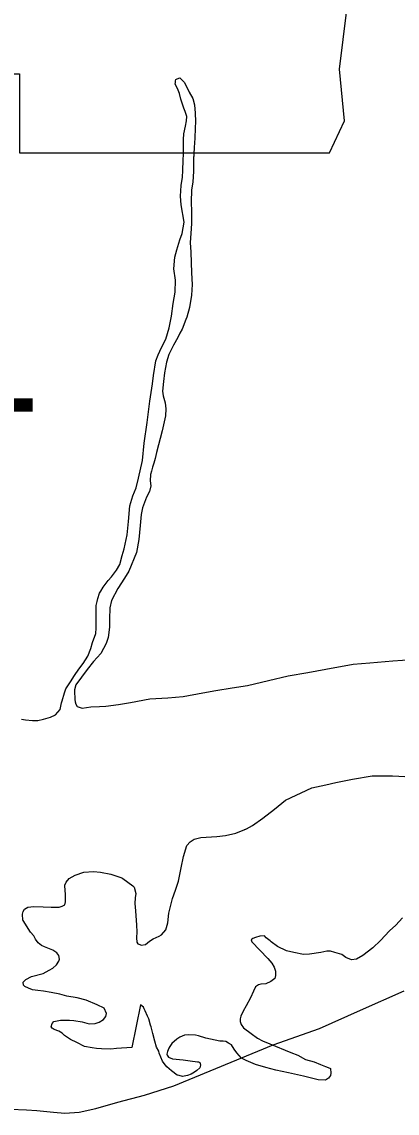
# Model space of a CAD drawing. Extents: x 31699 to 244310, y -8841 to 11474.
# Drawn here: x 98456.9 to 98542.9, y 2805.7 to 3055.8 of the extents above; entities that cross this region are included whole.
import ezdxf

# ---------------------------------------------------------------- set-up
doc = ezdxf.new("R2010")
doc.units = 0
for name, color, linetype in [('G-ANNO-TEXT', 7, 'Continuous'), ('R_Draft', 7, 'Continuous'), ('R_Logo', 7, 'Continuous'), ('S_WALL', 7, 'Continuous')]:
    doc.layers.add(name, color=color, linetype=linetype)

msp = doc.modelspace()

# ---------------------------------------------------------------- linework, layer by layer
at = {"layer": 'G-ANNO-TEXT'}
msp.add_lwpolyline([(98440.55, 3131.83), (98445.63, 3097.99), (98443.37, 3046.68), (98447.88, 3043.86), (98456.34, 3043.86), (98456.34, 3025.81), (98527.4, 3025.81), (98530.78, 3033.14), (98529.65, 3044.98), (98531.34, 3058.52), (98537.55, 3069.23), (98541.49, 3077.13), (98547.13, 3085.59), (98550.52, 3094.61), (98553.34, 3101.94), (98558.41, 3108.14), (98559.54, 3112.09), (98557.28, 3114.91), (98539.8, 3114.91), (98543.75, 3122.81), (98544.31, 3127.88), (98541.98, 3131.78)], close=True, dxfattribs=at)
at = {"layer": 'R_Draft'}
for points in [[(98494.68, 3034.09), (98494.35, 3035.29), (98494.01, 3036.03), (98493.34, 3038.09), (98493, 3039.36), (98492.53, 3040.56), (98492, 3041.5), (98492.07, 3041.9), (98492.13, 3042.3), (98492.2, 3042.56), (98492.46, 3042.76), (98493.13, 3042.97), (98493.39, 3042.7), (98494.06, 3041.97), (98494.6, 3040.97), (98495.27, 3039.7), (98496.07, 3038.23), (98496.47, 3036.77), (98496.61, 3034.9), (98496.68, 3032.96), (98496.62, 3031.43), (98496.56, 3029.16), (98496.37, 3027.02), (98496.24, 3024.15), (98496.25, 3021.61), (98496.06, 3019.08), (98495.79, 3017.27), (98495.67, 3014.47), (98495.74, 3012.33), (98495.75, 3009.6), (98495.62, 3007.33), (98495.49, 3005.26), (98495.63, 3002.99), (98495.71, 3000.65), (98495.78, 2998.32), (98495.92, 2995.58), (98495.79, 2993.18), (98495.34, 2990.37), (98494.68, 2988.1), (98494.48, 2987.63), (98493.62, 2985.36), (98493.09, 2984.43), (98492.63, 2983.49), (98491.63, 2981.75), (98490.57, 2979.61), (98490.04, 2977.81), (98489.58, 2975.41), (98489.32, 2973.4), (98489.13, 2971.2), (98489.27, 2970.13), (98489.74, 2968.53), (98489.87, 2967.13), (98489.81, 2965.53), (98489.02, 2962.06), (98487.77, 2957.11), (98487.44, 2955.78), (98487.11, 2954.71), (98486.85, 2953.77), (98486.58, 2952.84), (98486.39, 2952.1), (98486.32, 2950.64), (98486.46, 2949.5), (98486.13, 2948.17), (98485.47, 2946.9), (98484.54, 2944.42), (98484.21, 2942.89), (98484.02, 2940.42), (98483.7, 2937.21), (98483.17, 2934.21), (98481.39, 2929.93), (98480.39, 2928.33), (98478.87, 2925.99), (98477.48, 2923.18), (98477.08, 2921.51), (98477.02, 2918.91), (98476.96, 2917.11), (98476.7, 2914.7), (98476.24, 2913.37), (98474.98, 2911.09), (98473.32, 2909.22), (98471.86, 2907.42), (98470.6, 2905.68), (98469.27, 2903.87), (98469.01, 2902.74), (98469.01, 2901.87), (98469.02, 2901.14), (98469.02, 2900.54), (98469.09, 2900), (98469.29, 2899.47), (98469.55, 2898.93), (98470.75, 2898.54), (98472.68, 2898.81), (98474.68, 2898.95), (98476.15, 2899.02), (98479.07, 2899.42), (98481.8, 2899.83), (98486.19, 2900.71), (98490.32, 2900.91), (98493.85, 2901.19), (98498.37, 2902.07), (98501.37, 2902.61)], [(98456.85, 2896.04), (98457.78, 2895.84), (98459.38, 2895.71), (98460.58, 2895.71), (98461.84, 2896.05), (98463.44, 2896.45), (98464.63, 2897.05), (98465.69, 2898.26), (98466.02, 2899.79), (98466.16, 2900.26), (98466.68, 2902.07), (98467.01, 2903), (98468.07, 2904.61), (98469, 2906.01), (98470, 2907.48), (98470.93, 2908.75), (98471.99, 2910.42), (98472.71, 2912.22), (98473.11, 2913.56), (98473.84, 2915.63), (98473.9, 2916.9), (98473.9, 2918.5), (98473.95, 2922.04), (98474.15, 2922.97), (98474.28, 2923.64), (98474.68, 2924.91), (98475.01, 2925.38), (98475.54, 2926.25), (98476.67, 2927.79), (98477.46, 2928.66), (98478.59, 2930.19), (98479.32, 2931.46), (98479.91, 2933.53), (98480.37, 2935.07), (98481.03, 2938.28), (98481.36, 2941.35), (98481.68, 2944.88), (98482.34, 2947.16), (98483.07, 2949.03), (98483.66, 2951.23), (98484.51, 2955.3), (98484.9, 2959.24), (98485.62, 2963.98), (98486.21, 2968.86), (98486.8, 2972.86), (98487.06, 2974.73), (98487.58, 2978.14), (98488.11, 2979.48), (98488.9, 2981.21), (98489.9, 2983.08), (98490.62, 2985.69), (98491.21, 2988.36), (98491.6, 2991.3), (98492, 2993.84), (98492.12, 2996.64), (98491.72, 2999.17), (98491.98, 3001.85), (98492.44, 3003.58), (98493.1, 3005.85), (98493.62, 3007.32), (98494.08, 3009.86), (98493.41, 3013.86), (98493.27, 3015.87), (98493.4, 3018.27), (98493.72, 3020.21), (98493.79, 3021.74), (98493.84, 3024.14), (98493.91, 3025.48), (98493.9, 3027.01), (98493.97, 3028.82), (98494.03, 3030.15), (98494.36, 3031.89), (98494.62, 3033.09), (98494.68, 3034.09)], [(98496.32, 3025.88), (98496.24, 3024.15), (98496.25, 3021.61), (98496.06, 3019.08), (98495.79, 3017.27), (98495.67, 3014.47), (98495.74, 3012.33), (98495.75, 3009.6), (98495.62, 3007.33), (98495.49, 3005.26), (98495.63, 3002.99), (98495.71, 3000.65), (98495.78, 2998.32), (98495.92, 2995.58), (98495.79, 2993.18), (98495.34, 2990.37), (98494.68, 2988.1), (98494.48, 2987.63), (98493.62, 2985.36), (98493.09, 2984.43), (98492.63, 2983.49), (98491.63, 2981.75), (98490.57, 2979.61), (98490.04, 2977.81), (98489.58, 2975.41), (98489.32, 2973.4), (98489.13, 2971.2), (98489.27, 2970.13), (98489.74, 2968.53), (98489.87, 2967.13), (98489.81, 2965.53), (98489.02, 2962.06), (98487.77, 2957.11), (98487.44, 2955.78), (98487.11, 2954.71), (98486.85, 2953.77), (98486.58, 2952.84), (98486.39, 2952.1), (98486.32, 2950.64), (98486.46, 2949.5), (98486.13, 2948.17), (98485.47, 2946.9), (98484.54, 2944.42), (98484.21, 2942.89), (98484.02, 2940.42), (98483.7, 2937.21), (98483.17, 2934.21), (98481.39, 2929.93), (98480.39, 2928.33), (98478.87, 2925.99), (98477.48, 2923.18), (98477.08, 2921.51), (98477.02, 2918.91), (98476.96, 2917.11), (98476.7, 2914.7), (98476.24, 2913.37), (98474.98, 2911.09), (98473.32, 2909.22), (98471.86, 2907.42), (98470.6, 2905.68), (98469.27, 2903.87), (98469.01, 2902.74), (98469.01, 2901.87), (98469.02, 2901.14), (98469.02, 2900.54), (98469.09, 2900), (98469.29, 2899.47), (98469.55, 2898.93), (98470.75, 2898.54), (98472.68, 2898.81), (98474.68, 2898.95), (98476.15, 2899.02), (98479.07, 2899.42), (98481.8, 2899.83), (98486.19, 2900.71), (98490.32, 2900.91), (98493.85, 2901.19), (98498.37, 2902.07), (98501.37, 2902.61)], [(98456.85, 2896.04), (98457.78, 2895.84), (98459.38, 2895.71), (98460.58, 2895.71), (98461.84, 2896.05), (98463.44, 2896.45), (98464.63, 2897.05), (98465.69, 2898.26), (98466.02, 2899.79), (98466.16, 2900.26), (98466.68, 2902.07), (98467.01, 2903), (98468.07, 2904.61), (98469, 2906.01), (98470, 2907.48), (98470.93, 2908.75), (98471.99, 2910.42), (98472.71, 2912.22), (98473.11, 2913.56), (98473.84, 2915.63), (98473.9, 2916.9), (98473.9, 2918.5), (98473.95, 2922.04), (98474.15, 2922.97), (98474.28, 2923.64), (98474.68, 2924.91), (98475.01, 2925.38), (98475.54, 2926.25), (98476.67, 2927.79), (98477.46, 2928.66), (98478.59, 2930.19), (98479.32, 2931.46), (98479.91, 2933.53), (98480.37, 2935.07), (98481.03, 2938.28), (98481.36, 2941.35), (98481.68, 2944.88), (98482.34, 2947.16), (98483.07, 2949.03), (98483.66, 2951.23), (98484.51, 2955.3), (98484.9, 2959.24), (98485.62, 2963.98), (98486.21, 2968.86), (98486.8, 2972.86), (98487.06, 2974.73), (98487.58, 2978.14), (98488.11, 2979.48), (98488.9, 2981.21), (98489.9, 2983.08), (98490.62, 2985.69), (98491.21, 2988.36), (98491.6, 2991.3), (98492, 2993.84), (98492.12, 2996.64), (98491.72, 2999.17), (98491.98, 3001.85), (98492.44, 3003.58), (98493.1, 3005.85), (98493.62, 3007.32), (98494.08, 3009.86), (98493.41, 3013.86), (98493.27, 3015.87), (98493.4, 3018.27), (98493.72, 3020.21), (98493.79, 3021.74), (98493.84, 3024.14), (98493.91, 3025.48), (98493.91, 3025.63)], [(98501.37, 2902.61), (98505.1, 2903.22), (98508.56, 2903.76), (98513.41, 2904.9), (98517.94, 2905.98), (98522.4, 2906.72), (98526.52, 2907.47), (98532.78, 2908.62), (98536.64, 2908.96), (98541.9, 2909.37), (98548.55, 2909.85)], [(98501.37, 2902.61), (98505.1, 2903.22), (98508.56, 2903.76), (98513.41, 2904.9), (98517.94, 2905.98), (98522.4, 2906.72), (98526.52, 2907.47), (98532.78, 2908.62), (98536.64, 2908.96), (98541.9, 2909.37), (98548.55, 2909.85)], [(98524.89, 2907.17), (98526.52, 2907.47), (98532.78, 2908.62), (98536.64, 2908.96), (98541.9, 2909.37), (98548.55, 2909.85)], [(98485.22, 2844.37), (98486.15, 2845.17), (98487.01, 2845.7), (98488.34, 2846.31), (98488.87, 2846.64), (98489.87, 2847.78), (98490.33, 2849.38), (98490.59, 2851.59), (98491.45, 2854.93), (98492.11, 2856.86), (98492.77, 2858.87), (98493.43, 2861.94), (98493.95, 2864.54), (98494.68, 2867.08), (98495.47, 2867.88), (98496.4, 2868.49), (98497.93, 2868.89), (98501.59, 2869.17), (98503.59, 2869.37), (98505.92, 2869.91), (98508.38, 2870.92), (98509.71, 2871.65), (98512.1, 2873.33), (98514.76, 2875.4), (98517.28, 2877.48), (98523.34, 2880.29), (98526.53, 2880.97), (98528.86, 2881.51), (98532.65, 2882.25), (98537.11, 2883.06), (98541.77, 2883.07), (98546.1, 2882.81)], [(98485.22, 2844.37), (98486.15, 2845.17), (98487.01, 2845.7), (98488.34, 2846.31), (98488.87, 2846.64), (98489.87, 2847.78), (98490.33, 2849.38), (98490.59, 2851.59), (98491.45, 2854.93), (98492.11, 2856.86), (98492.77, 2858.87), (98493.43, 2861.94), (98493.95, 2864.54), (98494.68, 2867.08), (98495.47, 2867.88), (98496.4, 2868.49), (98497.93, 2868.89), (98501.59, 2869.17), (98503.59, 2869.37), (98505.92, 2869.91), (98508.38, 2870.92), (98509.71, 2871.65), (98512.1, 2873.33), (98514.76, 2875.4), (98517.28, 2877.48), (98523.34, 2880.29), (98526.53, 2880.97), (98528.86, 2881.51), (98532.65, 2882.25), (98537.11, 2883.06), (98541.77, 2883.07), (98546.1, 2882.81)], [(98507.87, 2870.71), (98508.38, 2870.92), (98509.71, 2871.65), (98512.1, 2873.33), (98514.76, 2875.4), (98517.28, 2877.48), (98523.34, 2880.29), (98526.53, 2880.97), (98528.86, 2881.51), (98532.65, 2882.25), (98537.11, 2883.06), (98541.77, 2883.07), (98546.1, 2882.81)], [(98482.09, 2820.8), (98478.63, 2820.59), (98477.29, 2820.39), (98475.16, 2820.51), (98474.03, 2820.58), (98473.03, 2820.71), (98471.3, 2821.04), (98469.5, 2821.9), (98468.03, 2822.63), (98466.7, 2823.57), (98466.17, 2824.1), (98465.37, 2824.5), (98464.3, 2824.9), (98463.83, 2825.23), (98463.63, 2825.56), (98463.83, 2826.3), (98464.23, 2826.77), (98465.76, 2827.04), (98467.82, 2827.04), (98468.82, 2826.98), (98470.75, 2826.65), (98472.35, 2826.25), (98473.68, 2826.32), (98474.61, 2826.59), (98475.61, 2827.19), (98476.14, 2827.86), (98476.27, 2828.59), (98475.8, 2829.79), (98474.2, 2830.59), (98471.67, 2831.65), (98469.61, 2832.18), (98467.21, 2832.58), (98465.61, 2832.98), (98463.61, 2833.37), (98461.88, 2833.7), (98460.55, 2833.83), (98459.35, 2834.03), (98458.41, 2834.36), (98457.61, 2834.76), (98457.28, 2835.09), (98457.21, 2835.76), (98457.81, 2836.36), (98459.14, 2837.03), (98461.8, 2837.71), (98463.2, 2838.51), (98463.99, 2838.98), (98464.86, 2839.72), (98465.39, 2840.59), (98465.52, 2841.05), (98465.38, 2841.85), (98464.92, 2842.45), (98464.05, 2843.12), (98462.85, 2843.58), (98462.12, 2843.85), (98461.45, 2844.18), (98460.65, 2844.78), (98460.05, 2845.65), (98459.65, 2846.38), (98458.91, 2847.25), (98457.24, 2849.91), (98457.17, 2849.98), (98457.1, 2851.38), (98457.23, 2851.98), (98457.5, 2852.52), (98458.3, 2852.92), (98459.69, 2853.12), (98461.76, 2853.06), (98463.62, 2852.93), (98464.62, 2852.93), (98465.29, 2852.93), (98465.49, 2852.93), (98466.15, 2853.14), (98466.75, 2853.47), (98466.88, 2854.14), (98466.88, 2855.07), (98466.94, 2856.01), (98466.87, 2856.68), (98466.74, 2858.01), (98467.07, 2858.68), (98467.73, 2859.48), (98469.13, 2860.28), (98471.12, 2860.96), (98473.32, 2861.09), (98474.92, 2860.96), (98477.32, 2860.5), (98479.78, 2859.64), (98480.05, 2859.51), (98482.32, 2857.84), (98482.65, 2857.51), (98482.99, 2856.11), (98482.86, 2855.11), (98482.79, 2853.77), (98482.93, 2852.1), (98483.14, 2848.83), (98483.28, 2847.3), (98483.15, 2845.9), (98483.22, 2844.96), (98483.49, 2844.56), (98483.95, 2844.36), (98484.22, 2844.23), (98485.22, 2844.37)], [(98482.09, 2820.8), (98478.63, 2820.59), (98477.29, 2820.39), (98475.16, 2820.51), (98474.03, 2820.58), (98473.03, 2820.71), (98471.3, 2821.04), (98469.5, 2821.9), (98468.03, 2822.63), (98466.7, 2823.57), (98466.17, 2824.1), (98465.37, 2824.5), (98464.3, 2824.9), (98463.83, 2825.23), (98463.63, 2825.56), (98463.83, 2826.3), (98464.23, 2826.77), (98465.76, 2827.04), (98467.82, 2827.04), (98468.82, 2826.98), (98470.75, 2826.65), (98472.35, 2826.25), (98473.68, 2826.32), (98474.61, 2826.59), (98475.61, 2827.19), (98476.14, 2827.86), (98476.27, 2828.59), (98475.8, 2829.79), (98474.2, 2830.59), (98471.67, 2831.65), (98469.61, 2832.18), (98467.21, 2832.58), (98465.61, 2832.98), (98463.61, 2833.37), (98461.88, 2833.7), (98460.55, 2833.83), (98459.35, 2834.03), (98458.41, 2834.36), (98457.61, 2834.76), (98457.28, 2835.09), (98457.21, 2835.76), (98457.81, 2836.36), (98459.14, 2837.03), (98461.8, 2837.71), (98463.2, 2838.51), (98463.99, 2838.98), (98464.86, 2839.72), (98465.39, 2840.59), (98465.52, 2841.05), (98465.38, 2841.85), (98464.92, 2842.45), (98464.05, 2843.12), (98462.85, 2843.58), (98462.12, 2843.85), (98461.45, 2844.18), (98460.65, 2844.78), (98460.05, 2845.65), (98459.65, 2846.38), (98458.91, 2847.25), (98457.24, 2849.91), (98457.17, 2849.98), (98457.1, 2851.38), (98457.23, 2851.98), (98457.5, 2852.52), (98458.3, 2852.92), (98459.69, 2853.12), (98461.76, 2853.06), (98463.62, 2852.93), (98464.62, 2852.93), (98465.29, 2852.93), (98465.49, 2852.93), (98466.15, 2853.14), (98466.75, 2853.47), (98466.88, 2854.14), (98466.88, 2855.07), (98466.94, 2856.01), (98466.87, 2856.68), (98466.74, 2858.01), (98467.07, 2858.68), (98467.73, 2859.48), (98469.13, 2860.28), (98471.12, 2860.96), (98473.32, 2861.09), (98474.92, 2860.96), (98477.32, 2860.5), (98479.78, 2859.64), (98480.05, 2859.51), (98482.32, 2857.84), (98482.65, 2857.51), (98482.99, 2856.11), (98482.86, 2855.11), (98482.79, 2853.77), (98482.93, 2852.1), (98483.14, 2848.83), (98483.28, 2847.3), (98483.15, 2845.9), (98483.22, 2844.96), (98483.49, 2844.56), (98483.95, 2844.36), (98484.22, 2844.23), (98485.22, 2844.37)], [(98544.12, 2850.5), (98542.53, 2848.83), (98541.14, 2847.56), (98539.08, 2845.28), (98537.28, 2843.61), (98535.03, 2841.87), (98533.56, 2841), (98532.43, 2840.86), (98531.1, 2841.39), (98530.23, 2842.13), (98528.63, 2842.59), (98527.63, 2842.85), (98526.77, 2842.85), (98525.37, 2842.58), (98522.77, 2842.18), (98521.44, 2842.11), (98519.18, 2842.57), (98517.51, 2842.97), (98515.45, 2843.96), (98513.98, 2845.03), (98513.78, 2845.23), (98512.84, 2845.89), (98512.51, 2846.36), (98511.44, 2846.29), (98510.45, 2846.02), (98509.78, 2845.75), (98509.45, 2845.49)], [(98544.12, 2850.5), (98542.53, 2848.83), (98541.14, 2847.56), (98539.08, 2845.28), (98537.28, 2843.61), (98535.03, 2841.87), (98533.56, 2841), (98532.43, 2840.86), (98531.1, 2841.39), (98530.23, 2842.13), (98528.63, 2842.59), (98527.63, 2842.85), (98526.77, 2842.85), (98525.37, 2842.58), (98522.77, 2842.18), (98521.44, 2842.11), (98519.18, 2842.57), (98517.51, 2842.97), (98515.45, 2843.96), (98513.98, 2845.03), (98513.78, 2845.23), (98512.84, 2845.89), (98512.51, 2846.36), (98511.44, 2846.29), (98510.45, 2846.02), (98509.78, 2845.75), (98509.45, 2845.49)], [(98544.12, 2850.5), (98542.53, 2848.83), (98541.14, 2847.56), (98539.08, 2845.28), (98537.28, 2843.61), (98535.03, 2841.87), (98533.56, 2841), (98532.43, 2840.86), (98531.1, 2841.39), (98530.23, 2842.13), (98528.63, 2842.59), (98527.63, 2842.85), (98526.77, 2842.85), (98525.37, 2842.58), (98522.77, 2842.18), (98521.44, 2842.11), (98519.18, 2842.57), (98517.51, 2842.97), (98515.45, 2843.96), (98513.98, 2845.03), (98513.78, 2845.23), (98512.84, 2845.89), (98512.51, 2846.36), (98511.44, 2846.29), (98510.45, 2846.02), (98509.78, 2845.75), (98509.45, 2845.49)], [(98509.45, 2845.49), (98509.58, 2845.02), (98513.26, 2841.15), (98514.19, 2840.09), (98514.73, 2839.16), (98515, 2838.29), (98515, 2837.29), (98514.87, 2836.62), (98513.94, 2835.88), (98512.81, 2835.41), (98511.67, 2835.28), (98511.14, 2835.14), (98510.41, 2834.67), (98509.95, 2833.67), (98509.29, 2832.2), (98508.29, 2830.33), (98507.63, 2829.13), (98507.03, 2827.99), (98506.9, 2827.39), (98506.9, 2826.72), (98507.17, 2826.06), (98507.71, 2825.26), (98509.44, 2823.99), (98510.91, 2822.93), (98512.04, 2822.33), (98513.71, 2821.6), (98518.51, 2819.67), (98520.11, 2819.07), (98521.91, 2818.08), (98523.84, 2817.48), (98525.31, 2816.88), (98526.04, 2816.62), (98526.44, 2816.42), (98527.04, 2816.22), (98527.64, 2815.95), (98527.71, 2814.89), (98527.58, 2814.35), (98527.18, 2813.75), (98526.45, 2813.28), (98524.78, 2813.41), (98521.45, 2814.21), (98517.99, 2815), (98515.12, 2815.59), (98512.79, 2816.19), (98510.39, 2816.92), (98508.26, 2817.78), (98507.19, 2818.38), (98506.13, 2819.58), (98505.52, 2820.38), (98504.92, 2821.38), (98504.25, 2821.78), (98503.65, 2822.18), (98502.99, 2822.24), (98502.26, 2822.24), (98499.06, 2822.9), (98497.39, 2823.43), (98496.66, 2823.63), (98495, 2823.69), (98494.2, 2823.63), (98493.07, 2823.16), (98492.4, 2822.69), (98491.27, 2821.68), (98490.81, 2821.01), (98490.61, 2820.61), (98490.28, 2819.88), (98490.21, 2819.55), (98490.15, 2819.28), (98490.21, 2819.01), (98490.48, 2818.61), (98491.41, 2818.21), (98493.88, 2817.95), (98495.48, 2817.75), (98497.14, 2817.49), (98497.34, 2817.49), (98497.68, 2817.36), (98497.74, 2817.16), (98497.81, 2816.76), (98497.68, 2816.16), (98497.01, 2815.55), (98496.42, 2815.15), (98495.69, 2814.68), (98494.82, 2814.35), (98494.49, 2814.28), (98494.09, 2814.21), (98493.69, 2814.15), (98492.96, 2814.34), (98492.49, 2814.48), (98491.16, 2815.48), (98490.69, 2815.87), (98490.09, 2816.34), (98489.49, 2817.14), (98489.09, 2817.67), (98488.35, 2819.47), (98488.28, 2819.94), (98487.75, 2820.87), (98487.34, 2822.28), (98486.94, 2824.01), (98486.53, 2825.54), (98486.4, 2825.88), (98486, 2827.35), (98485.73, 2827.95)], [(98509.45, 2845.49), (98509.58, 2845.02), (98513.26, 2841.15), (98514.19, 2840.09), (98514.73, 2839.16), (98515, 2838.29), (98515, 2837.29), (98514.87, 2836.62), (98513.94, 2835.88), (98512.81, 2835.41), (98511.67, 2835.28), (98511.14, 2835.14), (98510.41, 2834.67), (98509.95, 2833.67), (98509.29, 2832.2), (98508.29, 2830.33), (98507.63, 2829.13), (98507.03, 2827.99), (98506.9, 2827.39), (98506.9, 2826.72), (98507.17, 2826.06), (98507.71, 2825.26), (98509.44, 2823.99), (98510.91, 2822.93), (98512.04, 2822.33), (98513.71, 2821.6), (98518.51, 2819.67), (98520.11, 2819.07), (98521.91, 2818.08), (98523.84, 2817.48), (98525.31, 2816.88), (98526.04, 2816.62), (98526.44, 2816.42), (98527.04, 2816.22), (98527.64, 2815.95), (98527.71, 2814.89), (98527.58, 2814.35), (98527.18, 2813.75), (98526.45, 2813.28), (98524.78, 2813.41), (98521.45, 2814.21), (98517.99, 2815), (98515.12, 2815.59), (98512.79, 2816.19), (98510.39, 2816.92), (98508.26, 2817.78), (98507.19, 2818.38), (98506.13, 2819.58), (98505.52, 2820.38), (98504.92, 2821.38), (98504.25, 2821.78), (98503.65, 2822.18), (98502.99, 2822.24), (98502.26, 2822.24), (98499.06, 2822.9), (98497.39, 2823.43), (98496.66, 2823.63), (98495, 2823.69), (98494.2, 2823.63), (98493.07, 2823.16), (98492.4, 2822.69), (98491.27, 2821.68), (98490.81, 2821.01), (98490.61, 2820.61), (98490.28, 2819.88), (98490.21, 2819.55), (98490.15, 2819.28), (98490.21, 2819.01), (98490.48, 2818.61), (98491.41, 2818.21), (98493.88, 2817.95), (98495.48, 2817.75), (98497.14, 2817.49), (98497.34, 2817.49), (98497.68, 2817.36), (98497.74, 2817.16), (98497.81, 2816.76), (98497.68, 2816.16), (98497.01, 2815.55), (98496.42, 2815.15), (98495.69, 2814.68), (98494.82, 2814.35), (98494.49, 2814.28), (98494.09, 2814.21), (98493.69, 2814.15), (98492.96, 2814.34), (98492.49, 2814.48), (98491.16, 2815.48), (98490.69, 2815.87), (98490.09, 2816.34), (98489.49, 2817.14), (98489.09, 2817.67), (98488.35, 2819.47), (98488.28, 2819.94), (98487.75, 2820.87), (98487.34, 2822.28), (98486.94, 2824.01), (98486.53, 2825.54), (98486.4, 2825.88), (98486, 2827.35), (98485.73, 2827.95)], [(98509.45, 2845.49), (98509.58, 2845.02), (98513.26, 2841.15), (98514.19, 2840.09), (98514.73, 2839.16), (98515, 2838.29), (98515, 2837.29), (98514.87, 2836.62), (98513.94, 2835.88), (98512.81, 2835.41), (98511.67, 2835.28), (98511.14, 2835.14), (98510.41, 2834.67), (98509.95, 2833.67), (98509.29, 2832.2), (98508.29, 2830.33), (98507.63, 2829.13), (98507.03, 2827.99), (98506.9, 2827.39), (98506.9, 2826.72), (98507.17, 2826.06), (98507.71, 2825.26), (98509.44, 2823.99), (98510.91, 2822.93), (98512.04, 2822.33), (98513.71, 2821.6), (98518.51, 2819.67), (98520.11, 2819.07), (98521.91, 2818.08), (98523.84, 2817.48), (98525.31, 2816.88), (98526.04, 2816.62), (98526.44, 2816.42), (98527.04, 2816.22), (98527.64, 2815.95), (98527.71, 2814.89), (98527.58, 2814.35), (98527.18, 2813.75), (98526.45, 2813.28), (98524.78, 2813.41), (98521.45, 2814.21), (98517.99, 2815), (98515.12, 2815.59), (98512.79, 2816.19), (98510.39, 2816.92), (98508.26, 2817.78), (98507.19, 2818.38), (98506.13, 2819.58), (98505.52, 2820.38), (98504.92, 2821.38), (98504.25, 2821.78), (98503.65, 2822.18), (98502.99, 2822.24), (98502.26, 2822.24), (98499.06, 2822.9), (98497.39, 2823.43), (98496.66, 2823.63), (98495, 2823.69), (98494.2, 2823.63), (98493.07, 2823.16), (98492.4, 2822.69), (98491.27, 2821.68), (98490.81, 2821.01), (98490.61, 2820.61), (98490.28, 2819.88), (98490.21, 2819.55), (98490.15, 2819.28), (98490.21, 2819.01), (98490.48, 2818.61), (98491.41, 2818.21), (98493.88, 2817.95), (98495.48, 2817.75), (98497.14, 2817.49), (98497.34, 2817.49), (98497.68, 2817.36), (98497.74, 2817.16), (98497.81, 2816.76), (98497.68, 2816.16), (98497.01, 2815.55), (98496.42, 2815.15), (98495.69, 2814.68), (98494.82, 2814.35), (98494.49, 2814.28), (98494.09, 2814.21), (98493.69, 2814.15), (98492.96, 2814.34), (98492.49, 2814.48), (98491.16, 2815.48), (98490.69, 2815.87), (98490.09, 2816.34), (98489.49, 2817.14), (98489.09, 2817.67), (98488.35, 2819.47), (98488.28, 2819.94), (98487.75, 2820.87), (98487.34, 2822.28), (98486.94, 2824.01), (98486.63, 2825.19)], [(98484.06, 2830.55), (98482.09, 2820.8)], [(98484.06, 2830.55), (98482.09, 2820.8)], [(98485.73, 2827.95), (98485.19, 2829.21), (98484.93, 2829.68), (98484.79, 2830.01), (98484.06, 2830.55)], [(98485.73, 2827.95), (98485.19, 2829.21), (98484.93, 2829.68), (98484.79, 2830.01), (98484.06, 2830.55)]]:
    msp.add_lwpolyline(points, dxfattribs=at)
at = {"layer": 'R_Logo'}
for points in [[(98454.23, 2806.65), (98457.96, 2806.53), (98460.35, 2806.33), (98464.15, 2805.94), (98466.75, 2805.74), (98470.08, 2805.95), (98473.87, 2806.83), (98478.86, 2808.24), (98484.98, 2809.85), (98491.76, 2812.01), (98514.51, 2821.4), (98525.08, 2825.16), (98534.46, 2829.32), (98544.44, 2833.81)], [(98454.23, 2806.65), (98457.96, 2806.53), (98460.35, 2806.33), (98464.15, 2805.94), (98466.75, 2805.74), (98470.08, 2805.95), (98473.87, 2806.83), (98478.86, 2808.24), (98484.98, 2809.85), (98491.76, 2812.01), (98514.51, 2821.4), (98525.08, 2825.16), (98534.46, 2829.32), (98544.44, 2833.81)], [(98478.7, 2808.19), (98478.86, 2808.24), (98484.98, 2809.85), (98491.76, 2812.01), (98514.51, 2821.4), (98525.08, 2825.16), (98534.46, 2829.32), (98544.44, 2833.81)]]:
    msp.add_lwpolyline(points, dxfattribs=at)

# ---------------------------------------------------------------- texts
at = {"layer": 'S_WALL'}
msp.add_text('4.81', height=28.16, dxfattribs=at).set_placement((98387.94, 2966.48))

doc.saveas('drawing.dxf')
